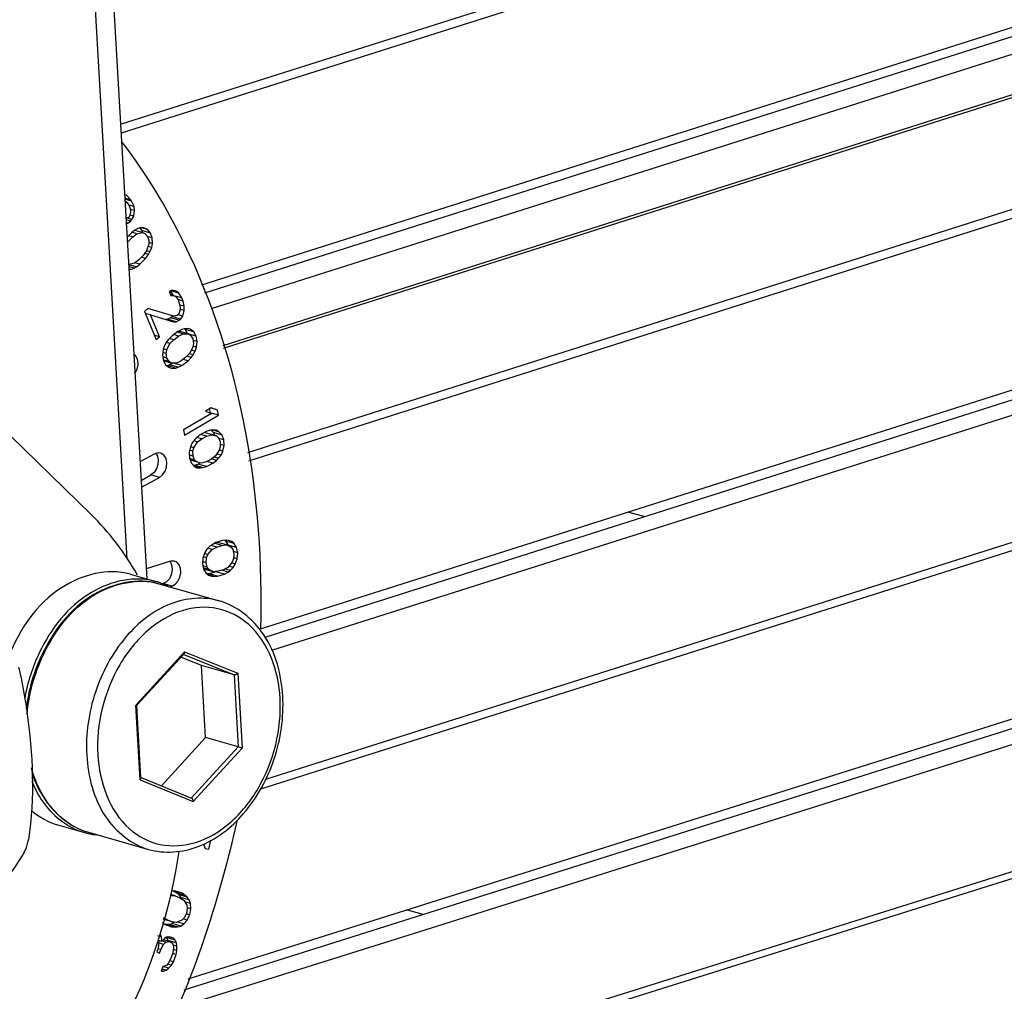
# Paper-space layout 'Sheet' of a CAD drawing. Header units: inches. Extents: x 0.2 to 10.8, y 0.2 to 8.3.
# Tile 323 of 545: x 5.811 to 5.962, y 6.671 to 6.819. Entities that reach past the tile are written whole.
import ezdxf

# ---------------------------------------------------------------- set-up
doc = ezdxf.new("R2010")
doc.units = ezdxf.units.IN
doc.header["$MEASUREMENT"] = 0
doc.layers.get('0').update_dxf_attribs({"lineweight": 5})
doc.layers.add('02___PRT_ALL_AXES', color=7, linetype='Continuous')

psp = doc.layouts.new('Sheet')

# ---------------------------------------------------------------- linework, layer by layer
at = {"color": 0, "linetype": 'ByBlock', "lineweight": -3}
for p, q in [((5.826779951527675, 6.803471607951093), (6.358581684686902, 6.971881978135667)), ((6.357855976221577, 6.97030927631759), (5.826858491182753, 6.802106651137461)), ((5.839707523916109, 6.777605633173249), (6.359352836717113, 6.942773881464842)), ((5.84071792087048, 6.775243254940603), (6.360808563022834, 6.940497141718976)), ((6.361156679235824, 6.934418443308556), (5.842434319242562, 6.769492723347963)), ((5.842541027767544, 6.76913521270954), (6.360879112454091, 6.933941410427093)), ((5.819913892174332, 6.922798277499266), (5.830788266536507, 6.733810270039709)), ((6.36185722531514, 6.917108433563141), (5.84625273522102, 6.753126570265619)), ((5.846464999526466, 6.751887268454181), (6.361127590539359, 6.915571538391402)), ((5.827780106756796, 6.736838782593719), (5.818132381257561, 6.904508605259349)), ((5.8489342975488, 6.724848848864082), (6.36231921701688, 6.88801429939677)), ((5.849976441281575, 6.722882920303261), (6.363607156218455, 6.885966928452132)), ((6.166326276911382, 6.882780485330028), (5.839167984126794, 6.778812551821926)), ((6.364693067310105, 6.866669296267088), (5.849010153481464, 6.703080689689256)), ((5.848256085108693, 6.701637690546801), (6.363963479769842, 6.865160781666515)), ((5.836511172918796, 6.67083126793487), (6.365036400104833, 6.837608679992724)), ((5.871689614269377, 6.679480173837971), (6.366300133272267, 6.835562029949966)), ((6.169436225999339, 6.828167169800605), (5.848038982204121, 6.726050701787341)), ((6.367387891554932, 6.81577275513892), (5.82320282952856, 6.644948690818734)), ((5.822405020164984, 6.643664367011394), (6.366733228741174, 6.814458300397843)), ((5.827786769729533, 6.792500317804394), (5.827401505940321, 6.792669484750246)), ((5.828343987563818, 6.791884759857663), (5.827786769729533, 6.792500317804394)), ((5.828476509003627, 6.791678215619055), (5.82744162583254, 6.791972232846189)), ((5.827451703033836, 6.791797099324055), (5.827810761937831, 6.7914512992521)), ((5.828343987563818, 6.791884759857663), (5.827464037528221, 6.792134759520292)), ((5.827810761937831, 6.7914512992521), (5.828075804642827, 6.791038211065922)), ((5.828075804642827, 6.791038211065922), (5.828313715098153, 6.79041450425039)), ((5.828846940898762, 6.790847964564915), (5.828083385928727, 6.791064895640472)), ((5.828476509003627, 6.791678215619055), (5.828343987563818, 6.791884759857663)), ((5.828846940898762, 6.790847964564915), (5.828476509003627, 6.791678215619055)), ((5.8289251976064, 6.790220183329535), (5.828846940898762, 6.790847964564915)), ((5.828178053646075, 6.78936141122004), (5.827991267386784, 6.7891467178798)), ((5.828325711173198, 6.789889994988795), (5.828178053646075, 6.78936141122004)), ((5.828816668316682, 6.789377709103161), (5.828227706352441, 6.789545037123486)), ((5.8289251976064, 6.790220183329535), (5.828308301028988, 6.790395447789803)), ((5.828313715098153, 6.79041450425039), (5.828325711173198, 6.789889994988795)), ((5.828509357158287, 6.788845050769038), (5.828816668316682, 6.789377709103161)), ((5.828816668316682, 6.789377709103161), (5.8289251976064, 6.790220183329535)), ((5.827991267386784, 6.7891467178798), (5.827613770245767, 6.788980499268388)), ((5.828322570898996, 6.788630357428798), (5.827622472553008, 6.788829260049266)), ((5.827882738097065, 6.788304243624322), (5.827648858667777, 6.788370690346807)), ((5.827656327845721, 6.788240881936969), (5.827882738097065, 6.788304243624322)), ((5.828509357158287, 6.788845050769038), (5.827778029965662, 6.789052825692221)), ((5.827882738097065, 6.788304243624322), (5.828322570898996, 6.788630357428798)), ((5.828322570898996, 6.788630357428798), (5.828509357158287, 6.788845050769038)), ((5.828447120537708, 6.786845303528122), (5.827776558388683, 6.786151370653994)), ((5.827971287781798, 6.785492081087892), (5.828652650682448, 6.786197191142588)), ((5.828652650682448, 6.786197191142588), (5.828000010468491, 6.78638261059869)), ((5.828994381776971, 6.787239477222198), (5.828447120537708, 6.786845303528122)), ((5.829297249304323, 6.786692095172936), (5.828535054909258, 6.786908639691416)), ((5.828652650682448, 6.786197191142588), (5.829297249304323, 6.786692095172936)), ((5.83012356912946, 6.786858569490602), (5.828978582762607, 6.787183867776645)), ((5.8293469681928, 6.787432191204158), (5.828994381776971, 6.787239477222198)), ((5.829297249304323, 6.786692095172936), (5.83012356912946, 6.786858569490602)), ((5.829857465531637, 6.787616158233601), (5.8293469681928, 6.787432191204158)), ((5.829760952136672, 6.787536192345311), (5.830070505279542, 6.787162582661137)), ((5.830331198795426, 6.78758991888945), (5.829857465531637, 6.787616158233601)), ((5.830926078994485, 6.78734472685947), (5.829998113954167, 6.787608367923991)), ((5.83138685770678, 6.786788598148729), (5.830070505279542, 6.787162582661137)), ((5.830070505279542, 6.787162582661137), (5.830171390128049, 6.786875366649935)), ((5.83012356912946, 6.786858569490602), (5.830499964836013, 6.786731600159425)), ((5.830926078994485, 6.78734472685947), (5.830331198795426, 6.78758991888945)), ((5.830499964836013, 6.786731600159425), (5.830900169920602, 6.786284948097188)), ((5.831652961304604, 6.78603100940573), (5.830889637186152, 6.786247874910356)), ((5.830900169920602, 6.786284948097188), (5.831105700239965, 6.785636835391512)), ((5.83138685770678, 6.786788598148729), (5.830926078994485, 6.78734472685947)), ((5.831652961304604, 6.78603100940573), (5.83138685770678, 6.786788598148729)), ((5.827971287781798, 6.785492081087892), (5.827811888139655, 6.785537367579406)), ((5.827825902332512, 6.785293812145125), (5.827971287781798, 6.785492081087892)), ((5.831092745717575, 6.785106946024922), (5.830751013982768, 6.784064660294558)), ((5.83155352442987, 6.784550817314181), (5.830980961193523, 6.784713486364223)), ((5.831105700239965, 6.785636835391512), (5.831092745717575, 6.785106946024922)), ((5.831663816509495, 6.7851814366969), (5.831098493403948, 6.785342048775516)), ((5.83155352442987, 6.784550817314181), (5.831663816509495, 6.7851814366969)), ((5.831663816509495, 6.7851814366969), (5.831652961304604, 6.78603100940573)), ((5.830227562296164, 6.783350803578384), (5.829546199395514, 6.782645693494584)), ((5.830751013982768, 6.784064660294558), (5.830227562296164, 6.783350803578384)), ((5.831053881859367, 6.783517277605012), (5.830471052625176, 6.783682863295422)), ((5.830627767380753, 6.782904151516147), (5.831053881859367, 6.783517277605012)), ((5.831285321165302, 6.783928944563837), (5.830755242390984, 6.784079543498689)), ((5.831053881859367, 6.783517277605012), (5.831285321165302, 6.783928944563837)), ((5.831285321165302, 6.783928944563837), (5.83155352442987, 6.784550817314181)), ((5.829204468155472, 6.781603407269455), (5.828059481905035, 6.781928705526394)), ((5.828901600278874, 6.782150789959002), (5.828075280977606, 6.781984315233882)), ((5.829546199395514, 6.782645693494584), (5.828901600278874, 6.782150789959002)), ((5.829751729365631, 6.781997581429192), (5.828985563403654, 6.782215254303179)), ((5.829204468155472, 6.781603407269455), (5.829751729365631, 6.781997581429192)), ((5.829751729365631, 6.781997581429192), (5.830627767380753, 6.782904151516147)), ((5.830627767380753, 6.782904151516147), (5.829975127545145, 6.783089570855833)), ((5.828851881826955, 6.781410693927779), (5.828035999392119, 6.781642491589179)), ((5.828341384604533, 6.781226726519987), (5.828055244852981, 6.781308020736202)), ((5.828059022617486, 6.781242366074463), (5.828341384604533, 6.781226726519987)), ((5.828341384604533, 6.781226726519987), (5.828851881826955, 6.781410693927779)), ((5.828851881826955, 6.781410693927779), (5.829204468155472, 6.781603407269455)), ((5.834690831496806, 6.778037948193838), (5.834226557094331, 6.777808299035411)), ((5.834226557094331, 6.777808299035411), (5.834473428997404, 6.777208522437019)), ((5.834883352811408, 6.777230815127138), (5.834408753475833, 6.777365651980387)), ((5.834443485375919, 6.777890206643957), (5.834841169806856, 6.777224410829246)), ((5.834473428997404, 6.777208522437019), (5.834883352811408, 6.777230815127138)), ((5.835708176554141, 6.777602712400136), (5.834503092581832, 6.777945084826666)), ((5.835303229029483, 6.777907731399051), (5.834690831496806, 6.778037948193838)), ((5.834883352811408, 6.777230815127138), (5.83523892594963, 6.777045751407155)), ((5.836157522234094, 6.776850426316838), (5.834961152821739, 6.777190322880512)), ((5.835708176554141, 6.777602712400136), (5.835303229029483, 6.777907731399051)), ((5.836157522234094, 6.776850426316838), (5.835708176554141, 6.777602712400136)), ((6.17154721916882, 6.777983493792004), (5.837105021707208, 6.672452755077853)), ((5.83523892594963, 6.777045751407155), (5.835589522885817, 6.776533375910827)), ((5.835589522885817, 6.776533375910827), (5.835787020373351, 6.776053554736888)), ((5.83635501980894, 6.776370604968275), (5.835603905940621, 6.77658400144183)), ((5.835787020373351, 6.776053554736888), (5.835930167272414, 6.775366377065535)), ((5.836547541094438, 6.775563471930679), (5.835847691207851, 6.775762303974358)), ((5.83635501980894, 6.776370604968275), (5.836157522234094, 6.776850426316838)), ((5.836547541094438, 6.775563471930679), (5.83635501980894, 6.776370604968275)), ((5.830961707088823, 6.775218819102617), (5.830443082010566, 6.774781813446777)), ((5.830443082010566, 6.774781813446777), (5.832220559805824, 6.770463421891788)), ((5.831356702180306, 6.774259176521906), (5.830565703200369, 6.774483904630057)), ((5.834937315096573, 6.774045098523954), (5.830961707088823, 6.775218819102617)), ((5.831356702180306, 6.774259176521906), (5.834873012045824, 6.773183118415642)), ((5.832739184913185, 6.770900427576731), (5.831356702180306, 6.774259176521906)), ((5.834731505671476, 6.774103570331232), (5.834638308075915, 6.773983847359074)), ((5.835450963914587, 6.774154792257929), (5.834937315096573, 6.774045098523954)), ((5.835658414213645, 6.774329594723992), (5.835450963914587, 6.774154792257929)), ((5.836320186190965, 6.774079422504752), (5.835642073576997, 6.774272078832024)), ((5.835870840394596, 6.774831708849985), (5.835658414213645, 6.774329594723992)), ((5.835930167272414, 6.775366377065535), (5.835870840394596, 6.774831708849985)), ((5.836537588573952, 6.774908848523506), (5.835940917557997, 6.775078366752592)), ((5.836320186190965, 6.774079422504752), (5.836537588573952, 6.774908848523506)), ((5.836537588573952, 6.774908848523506), (5.836547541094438, 6.775563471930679)), ((5.83396658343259, 6.773579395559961), (5.833636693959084, 6.773561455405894)), ((5.834430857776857, 6.773809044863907), (5.83396658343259, 6.773579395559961)), ((5.835282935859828, 6.773205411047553), (5.83396658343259, 6.773579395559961)), ((5.834638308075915, 6.773983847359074), (5.834430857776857, 6.773809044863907)), ((5.835747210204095, 6.773435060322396), (5.834430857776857, 6.773809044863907)), ((5.835954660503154, 6.773609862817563), (5.834638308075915, 6.773983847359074)), ((5.834873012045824, 6.773183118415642), (5.835282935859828, 6.773205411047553)), ((5.835282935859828, 6.773205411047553), (5.835747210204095, 6.773435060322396)), ((5.835747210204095, 6.773435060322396), (5.835954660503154, 6.773609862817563)), ((5.835954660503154, 6.773609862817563), (5.836320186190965, 6.774079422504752)), ((5.832739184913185, 6.770900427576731), (5.831948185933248, 6.771125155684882)), ((5.835575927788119, 6.771716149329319), (5.834616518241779, 6.770998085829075)), ((5.835684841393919, 6.771011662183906), (5.834923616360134, 6.771227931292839)), ((5.836367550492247, 6.771365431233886), (5.835454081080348, 6.771624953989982)), ((5.836152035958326, 6.771990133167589), (5.835575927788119, 6.771716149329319)), ((5.835863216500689, 6.771718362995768), (5.835576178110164, 6.771725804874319)), ((5.835684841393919, 6.771011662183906), (5.836367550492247, 6.771365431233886)), ((5.837179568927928, 6.771344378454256), (5.835863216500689, 6.771718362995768)), ((5.836514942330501, 6.772104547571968), (5.836152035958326, 6.771990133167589)), ((5.836367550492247, 6.771365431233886), (5.837179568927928, 6.771344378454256)), ((5.837027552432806, 6.772173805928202), (5.836514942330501, 6.772104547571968)), ((5.83657634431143, 6.772112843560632), (5.836695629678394, 6.772026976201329)), ((5.838011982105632, 6.771652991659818), (5.836695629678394, 6.772026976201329)), ((5.836695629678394, 6.772026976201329), (5.83706084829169, 6.771357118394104)), ((5.837476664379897, 6.772038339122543), (5.837027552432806, 6.772173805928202)), ((5.837179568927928, 6.771344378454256), (5.837522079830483, 6.771129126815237)), ((5.838377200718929, 6.770983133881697), (5.83724052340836, 6.771306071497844)), ((5.838011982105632, 6.771652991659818), (5.837476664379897, 6.772038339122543)), ((5.837522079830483, 6.771129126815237), (5.837844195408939, 6.770584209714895)), ((5.838377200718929, 6.770983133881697), (5.838011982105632, 6.771652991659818)), ((5.832220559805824, 6.770463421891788), (5.832739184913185, 6.770900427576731)), ((5.833849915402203, 6.77010992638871), (5.8335097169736, 6.769540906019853)), ((5.834342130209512, 6.769849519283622), (5.83381822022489, 6.769998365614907)), ((5.834126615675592, 6.770474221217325), (5.833849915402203, 6.77010992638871)), ((5.833874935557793, 6.768871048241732), (5.834342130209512, 6.769849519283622)), ((5.834616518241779, 6.770998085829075), (5.834126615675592, 6.770474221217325)), ((5.834938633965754, 6.770453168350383), (5.834281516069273, 6.770639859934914)), ((5.834342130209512, 6.769849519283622), (5.834938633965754, 6.770453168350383)), ((5.834938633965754, 6.770453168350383), (5.835684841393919, 6.771011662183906)), ((5.837844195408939, 6.770584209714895), (5.837953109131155, 6.769879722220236)), ((5.837953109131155, 6.769879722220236), (5.83786921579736, 6.769345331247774)), ((5.838529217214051, 6.770153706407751), (5.837882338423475, 6.770337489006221)), ((5.838529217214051, 6.770153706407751), (5.838377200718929, 6.770983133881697)), ((5.838424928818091, 6.769289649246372), (5.838529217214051, 6.770153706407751)), ((5.833319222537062, 6.768926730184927), (5.833214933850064, 6.76806267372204)), ((5.833791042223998, 6.768336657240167), (5.833266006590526, 6.768485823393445)), ((5.8335097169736, 6.769540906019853), (5.833319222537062, 6.768926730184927)), ((5.833874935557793, 6.768871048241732), (5.833360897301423, 6.769017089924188)), ((5.833791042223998, 6.768336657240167), (5.833874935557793, 6.768871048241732)), ((5.833899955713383, 6.767632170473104), (5.833791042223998, 6.768336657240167)), ((5.837402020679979, 6.768366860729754), (5.836805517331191, 6.767763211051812)), ((5.837894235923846, 6.768106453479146), (5.837308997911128, 6.768272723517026)), ((5.83786921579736, 6.769345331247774), (5.837402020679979, 6.768366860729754)), ((5.83761753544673, 6.767742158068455), (5.837894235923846, 6.768106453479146)), ((5.838234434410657, 6.76867547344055), (5.83763120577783, 6.768846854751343)), ((5.837894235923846, 6.768106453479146), (5.838234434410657, 6.76867547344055)), ((5.838424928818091, 6.769289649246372), (5.837896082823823, 6.769439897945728)), ((5.838234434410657, 6.76867547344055), (5.838424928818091, 6.769289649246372)), ((5.833214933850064, 6.76806267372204), (5.833366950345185, 6.767233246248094)), ((5.833899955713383, 6.767632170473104), (5.833260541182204, 6.767813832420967)), ((5.834564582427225, 6.766872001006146), (5.833361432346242, 6.767213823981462)), ((5.833366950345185, 6.767233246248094), (5.833732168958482, 6.766563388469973)), ((5.834222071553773, 6.767087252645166), (5.833392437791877, 6.767322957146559)), ((5.833732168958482, 6.766563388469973), (5.834267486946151, 6.76617804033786)), ((5.834222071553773, 6.767087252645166), (5.833899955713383, 6.767632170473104)), ((5.833912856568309, 6.7664858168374), (5.834275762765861, 6.766600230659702)), ((5.834564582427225, 6.766872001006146), (5.834222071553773, 6.767087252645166)), ((5.834851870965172, 6.766874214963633), (5.834275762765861, 6.766600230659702)), ((5.8355921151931, 6.766226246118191), (5.834275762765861, 6.766600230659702)), ((5.835376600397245, 6.766850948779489), (5.834564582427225, 6.766872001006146)), ((5.836168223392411, 6.766500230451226), (5.834889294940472, 6.766863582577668)), ((5.836059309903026, 6.767204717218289), (5.835376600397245, 6.766850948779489)), ((5.836805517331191, 6.767763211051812), (5.836059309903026, 6.767204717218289)), ((5.836168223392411, 6.766500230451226), (5.837127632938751, 6.76721829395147)), ((5.837127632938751, 6.76721829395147), (5.836366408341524, 6.767434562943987)), ((5.83761753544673, 6.767742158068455), (5.836967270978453, 6.767926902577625)), ((5.837127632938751, 6.76721829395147), (5.83761753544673, 6.767742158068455)), ((5.835229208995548, 6.766111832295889), (5.833912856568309, 6.7664858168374)), ((5.834267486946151, 6.76617804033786), (5.834716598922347, 6.766042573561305)), ((5.834716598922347, 6.766042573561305), (5.835229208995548, 6.766111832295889)), ((5.835229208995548, 6.766111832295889), (5.8355921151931, 6.766226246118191)), ((5.8355921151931, 6.766226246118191), (5.836168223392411, 6.766500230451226)), ((5.840738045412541, 6.759157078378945), (5.836412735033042, 6.756629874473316)), ((5.840663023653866, 6.760019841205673), (5.839775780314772, 6.759501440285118)), ((5.839775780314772, 6.759501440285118), (5.840738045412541, 6.759157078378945)), ((5.840357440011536, 6.759841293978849), (5.840494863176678, 6.759251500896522)), ((5.841625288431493, 6.759675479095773), (5.840644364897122, 6.759954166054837)), ((5.841625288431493, 6.759675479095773), (5.840663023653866, 6.760019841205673)), ((5.841811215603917, 6.758877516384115), (5.840744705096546, 6.759180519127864)), ((5.841811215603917, 6.758877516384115), (5.841625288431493, 6.759675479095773)), ((5.836598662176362, 6.755831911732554), (5.841811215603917, 6.758877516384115)), ((5.836412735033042, 6.756629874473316), (5.836598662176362, 6.755831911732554)), ((5.839997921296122, 6.756416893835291), (5.83898814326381, 6.755888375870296)), ((5.841493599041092, 6.755706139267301), (5.839606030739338, 6.756211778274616)), ((5.840177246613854, 6.756080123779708), (5.839616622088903, 6.756217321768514)), ((5.840585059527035, 6.756574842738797), (5.839997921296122, 6.756416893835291)), ((5.840947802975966, 6.75661534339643), (5.840585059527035, 6.756574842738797)), ((5.840675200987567, 6.756584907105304), (5.841014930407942, 6.756219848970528)), ((5.841863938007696, 6.756348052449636), (5.840945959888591, 6.756608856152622)), ((5.841448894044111, 6.756578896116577), (5.840947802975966, 6.75661534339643)), ((5.842331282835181, 6.755845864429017), (5.841014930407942, 6.756219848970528)), ((5.841014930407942, 6.756219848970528), (5.841164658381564, 6.755799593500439)), ((5.841863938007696, 6.756348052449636), (5.841448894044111, 6.756578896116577)), ((5.842331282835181, 6.755845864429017), (5.841863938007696, 6.756348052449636)), ((5.837746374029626, 6.754640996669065), (5.837488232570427, 6.754057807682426)), ((5.838142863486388, 6.755147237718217), (5.837746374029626, 6.754640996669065)), ((5.838584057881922, 6.754780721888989), (5.837988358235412, 6.754949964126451)), ((5.83801547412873, 6.753885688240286), (5.838584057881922, 6.754780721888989)), ((5.838453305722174, 6.755459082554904), (5.838142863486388, 6.755147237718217)), ((5.83898814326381, 6.755888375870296), (5.838453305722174, 6.755459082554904)), ((5.839231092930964, 6.755268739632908), (5.838461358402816, 6.755487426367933)), ((5.838584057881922, 6.754780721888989), (5.839231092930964, 6.755268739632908)), ((5.840016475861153, 6.755679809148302), (5.839091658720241, 6.755942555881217)), ((5.839231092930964, 6.755268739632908), (5.840016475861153, 6.755679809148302)), ((5.840016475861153, 6.755679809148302), (5.840715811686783, 6.755896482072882)), ((5.840715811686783, 6.755896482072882), (5.841493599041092, 6.755706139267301)), ((5.841493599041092, 6.755706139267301), (5.841796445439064, 6.75541657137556)), ((5.841796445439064, 6.75541657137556), (5.842039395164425, 6.754796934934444)), ((5.842600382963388, 6.755090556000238), (5.8418395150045, 6.755306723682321)), ((5.842039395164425, 6.754796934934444), (5.842057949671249, 6.754059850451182)), ((5.842600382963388, 6.755090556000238), (5.842331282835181, 6.755845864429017)), ((5.842645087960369, 6.754217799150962), (5.842600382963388, 6.755090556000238)), ((5.832209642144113, 6.753007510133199), (5.832441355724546, 6.752622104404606)), ((5.837488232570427, 6.754057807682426), (5.837282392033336, 6.75320327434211)), ((5.837282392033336, 6.75320327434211), (5.837327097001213, 6.752330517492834)), ((5.837869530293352, 6.753361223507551), (5.837367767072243, 6.753503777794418)), ((5.83801547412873, 6.753885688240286), (5.837482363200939, 6.754037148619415)), ((5.837869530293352, 6.753361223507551), (5.83801547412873, 6.753885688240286)), ((5.837888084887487, 6.752624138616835), (5.837869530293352, 6.753361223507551)), ((5.841912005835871, 6.753535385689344), (5.841343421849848, 6.752640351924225)), ((5.842439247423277, 6.75336326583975), (5.841903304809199, 6.753515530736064)), ((5.842057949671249, 6.754059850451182), (5.841912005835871, 6.753535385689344)), ((5.842645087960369, 6.754217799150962), (5.842049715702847, 6.754386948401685)), ((5.842181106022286, 6.752780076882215), (5.842439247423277, 6.75336326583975)), ((5.842439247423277, 6.75336326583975), (5.842645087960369, 6.754217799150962)), ((5.832017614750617, 6.752948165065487), (5.829757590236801, 6.751722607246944)), ((5.837888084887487, 6.752624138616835), (5.837303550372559, 6.752790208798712)), ((5.837327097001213, 6.752330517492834), (5.83759619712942, 6.751575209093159)), ((5.838131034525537, 6.75200450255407), (5.837365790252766, 6.752221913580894)), ((5.838433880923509, 6.751714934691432), (5.837446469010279, 6.75199546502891)), ((5.83759619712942, 6.751575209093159), (5.838063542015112, 6.751073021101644)), ((5.838131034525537, 6.75200450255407), (5.837888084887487, 6.752624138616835)), ((5.838433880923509, 6.751714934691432), (5.838131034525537, 6.75200450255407)), ((5.839211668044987, 6.751524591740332), (5.838433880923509, 6.751714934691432)), ((5.838994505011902, 6.751577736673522), (5.838613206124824, 6.751378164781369)), ((5.83991100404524, 6.751741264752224), (5.839211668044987, 6.751524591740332)), ((5.840696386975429, 6.752152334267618), (5.83991100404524, 6.751741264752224)), ((5.839929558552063, 6.751004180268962), (5.840939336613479, 6.751532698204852)), ((5.840939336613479, 6.751532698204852), (5.840014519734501, 6.751795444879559)), ((5.841343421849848, 6.752640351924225), (5.840696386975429, 6.752152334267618)), ((5.841474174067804, 6.75196199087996), (5.840704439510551, 6.752180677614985)), ((5.840939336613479, 6.751532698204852), (5.841474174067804, 6.75196199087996)), ((5.841784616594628, 6.752273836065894), (5.841111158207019, 6.752465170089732)), ((5.841474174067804, 6.75196199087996), (5.841784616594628, 6.752273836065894)), ((5.842181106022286, 6.752780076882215), (5.841546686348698, 6.752960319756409)), ((5.841784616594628, 6.752273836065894), (5.842181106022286, 6.752780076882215)), ((5.838026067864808, 6.751220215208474), (5.837935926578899, 6.751210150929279)), ((5.838026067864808, 6.751220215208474), (5.838613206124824, 6.751378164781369)), ((5.839342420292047, 6.750846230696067), (5.838026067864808, 6.751220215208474)), ((5.838063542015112, 6.751073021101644), (5.838478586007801, 6.750842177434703)), ((5.838979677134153, 6.75080573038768), (5.838089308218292, 6.7510586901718)), ((5.838478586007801, 6.750842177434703), (5.838979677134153, 6.75080573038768)), ((5.839929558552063, 6.751004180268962), (5.838613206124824, 6.751378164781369)), ((5.838979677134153, 6.75080573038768), (5.839342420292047, 6.750846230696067)), ((5.839342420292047, 6.750846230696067), (5.839929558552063, 6.751004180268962)), ((5.829919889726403, 6.748901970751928), (5.831439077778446, 6.749725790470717)), ((5.829980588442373, 6.747847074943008), (5.832755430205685, 6.749351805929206)), ((5.832755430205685, 6.749351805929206), (5.831439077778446, 6.749725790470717)), ((5.904672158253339, 6.74404953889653), (5.907095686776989, 6.743356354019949)), ((5.842400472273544, 6.739685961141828), (5.841365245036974, 6.739363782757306)), ((5.842983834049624, 6.73972182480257), (5.842400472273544, 6.739685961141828)), ((5.842738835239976, 6.739706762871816), (5.842867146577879, 6.739595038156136)), ((5.844183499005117, 6.739221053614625), (5.842867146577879, 6.739595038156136)), ((5.842867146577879, 6.739595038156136), (5.84325339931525, 6.738986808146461)), ((5.843337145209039, 6.739686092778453), (5.842983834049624, 6.73972182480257)), ((5.843813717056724, 6.739543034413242), (5.843335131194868, 6.739679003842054)), ((5.843813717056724, 6.739543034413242), (5.843337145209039, 6.739686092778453)), ((5.844183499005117, 6.739221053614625), (5.843813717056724, 6.739543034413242)), ((5.840017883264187, 6.738361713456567), (5.839697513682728, 6.737824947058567)), ((5.840461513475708, 6.738791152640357), (5.840017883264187, 6.738361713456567)), ((5.840839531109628, 6.738326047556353), (5.84017583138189, 6.738514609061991)), ((5.84018232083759, 6.737538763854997), (5.840839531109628, 6.738326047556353)), ((5.840798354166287, 6.739041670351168), (5.840461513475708, 6.738791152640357)), ((5.841521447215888, 6.738683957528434), (5.840650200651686, 6.738931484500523)), ((5.841365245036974, 6.739363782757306), (5.840798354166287, 6.739041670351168)), ((5.840839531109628, 6.738326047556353), (5.841521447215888, 6.738683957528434)), ((5.842326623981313, 6.738934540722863), (5.841182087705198, 6.739259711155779)), ((5.841708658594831, 6.739380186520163), (5.841367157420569, 6.739345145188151)), ((5.841521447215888, 6.738683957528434), (5.842326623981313, 6.738934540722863)), ((5.843025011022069, 6.739006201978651), (5.841708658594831, 6.739380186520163)), ((5.842326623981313, 6.738934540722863), (5.843025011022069, 6.739006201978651)), ((5.843025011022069, 6.739006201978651), (5.843748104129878, 6.738648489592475)), ((5.844569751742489, 6.73861282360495), (5.84325339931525, 6.738986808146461)), ((5.84325339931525, 6.738986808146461), (5.843274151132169, 6.738882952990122)), ((5.843748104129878, 6.738648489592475), (5.844002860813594, 6.738290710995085)), ((5.844002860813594, 6.738290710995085), (5.844159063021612, 6.73761088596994)), ((5.844734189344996, 6.73778987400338), (5.844074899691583, 6.737977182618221)), ((5.844569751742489, 6.73861282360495), (5.844183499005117, 6.739221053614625)), ((5.844734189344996, 6.73778987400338), (5.844569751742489, 6.73861282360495)), ((5.834412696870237, 6.736520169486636), (5.830698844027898, 6.735364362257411)), ((5.834320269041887, 6.736491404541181), (5.834449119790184, 6.736349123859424)), ((5.835068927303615, 6.736535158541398), (5.834412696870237, 6.736520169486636)), ((5.839393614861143, 6.73700193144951), (5.8393280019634, 6.736107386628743)), ((5.839903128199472, 6.736286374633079), (5.839352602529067, 6.736442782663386)), ((5.839697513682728, 6.737824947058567), (5.839393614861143, 6.73700193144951)), ((5.839976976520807, 6.737037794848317), (5.83944661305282, 6.737188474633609)), ((5.84018232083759, 6.737538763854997), (5.839658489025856, 6.737687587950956)), ((5.839903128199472, 6.736286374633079), (5.839976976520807, 6.737037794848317)), ((5.839976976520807, 6.737037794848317), (5.84018232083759, 6.737538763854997)), ((5.844085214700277, 6.736859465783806), (5.843879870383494, 6.736358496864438)), ((5.844159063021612, 6.73761088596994), (5.844085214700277, 6.736859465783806)), ((5.844668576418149, 6.736895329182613), (5.844138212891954, 6.737046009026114)), ((5.844364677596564, 6.736072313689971), (5.844668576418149, 6.736895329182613)), ((5.844668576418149, 6.736895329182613), (5.844734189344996, 6.73778987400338)), ((5.834449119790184, 6.736349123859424), (5.834664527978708, 6.73578438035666)), ((5.8393280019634, 6.736107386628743), (5.839492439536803, 6.735284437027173)), ((5.84005933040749, 6.735606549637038), (5.839390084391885, 6.735796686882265)), ((5.840314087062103, 6.735248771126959), (5.839450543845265, 6.735494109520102)), ((5.839471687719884, 6.735388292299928), (5.839720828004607, 6.735265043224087)), ((5.839492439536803, 6.735284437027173), (5.839878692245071, 6.734676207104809)), ((5.841037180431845, 6.734891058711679), (5.839720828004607, 6.735265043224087)), ((5.84005933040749, 6.735606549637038), (5.839903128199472, 6.736286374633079)), ((5.840314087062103, 6.735248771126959), (5.84005933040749, 6.735606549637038)), ((5.841037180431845, 6.734891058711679), (5.840314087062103, 6.735248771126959)), ((5.841380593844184, 6.734907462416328), (5.840345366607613, 6.734585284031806)), ((5.841735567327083, 6.734962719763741), (5.841037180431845, 6.734891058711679)), ((5.842696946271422, 6.734533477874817), (5.841380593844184, 6.734907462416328)), ((5.842540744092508, 6.73521330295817), (5.841735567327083, 6.734962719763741)), ((5.843263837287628, 6.734855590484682), (5.842284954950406, 6.735133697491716)), ((5.843222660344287, 6.735571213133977), (5.842540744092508, 6.73521330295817)), ((5.843600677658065, 6.735106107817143), (5.842780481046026, 6.735339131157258)), ((5.843879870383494, 6.736358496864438), (5.843222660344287, 6.735571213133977)), ((5.843263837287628, 6.734855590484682), (5.843600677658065, 6.735106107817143)), ((5.844044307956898, 6.735535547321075), (5.843356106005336, 6.735731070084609)), ((5.843600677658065, 6.735106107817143), (5.844044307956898, 6.735535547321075)), ((5.844364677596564, 6.736072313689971), (5.843779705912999, 6.736238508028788)), ((5.844044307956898, 6.735535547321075), (5.844364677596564, 6.736072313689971)), ((5.839878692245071, 6.734676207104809), (5.84024847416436, 6.7343542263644)), ((5.840345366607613, 6.734585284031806), (5.84000700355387, 6.734564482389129)), ((5.84024847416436, 6.7343542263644), (5.840725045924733, 6.734211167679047)), ((5.841078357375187, 6.73417543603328), (5.840263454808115, 6.734406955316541)), ((5.841661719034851, 6.734211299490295), (5.840345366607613, 6.734585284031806)), ((5.840725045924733, 6.734211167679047), (5.841078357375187, 6.73417543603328)), ((5.841078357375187, 6.73417543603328), (5.841661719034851, 6.734211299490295)), ((5.841661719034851, 6.734211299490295), (5.842696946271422, 6.734533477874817)), ((5.842696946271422, 6.734533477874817), (5.843263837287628, 6.734855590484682)), ((5.833181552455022, 6.733035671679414), (5.833315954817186, 6.733077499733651)), ((5.834632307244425, 6.732703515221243), (5.833315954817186, 6.733077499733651)), ((5.834307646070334, 6.732602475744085), (5.834632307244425, 6.732703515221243)), ((5.829157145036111, 6.714511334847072), (5.836605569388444, 6.72263715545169)), ((5.829301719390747, 6.714439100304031), (5.836493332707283, 6.722284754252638)), ((5.839191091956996, 6.720520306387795), (5.836044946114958, 6.721795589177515)), ((5.836485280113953, 6.722223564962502), (5.844193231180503, 6.719099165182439)), ((5.836605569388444, 6.72263715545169), (5.836523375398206, 6.722317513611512)), ((5.836605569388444, 6.72263715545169), (5.844744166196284, 6.719338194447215)), ((5.844193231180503, 6.719099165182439), (5.839191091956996, 6.720520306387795)), ((5.839825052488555, 6.709502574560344), (5.839191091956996, 6.720520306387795)), ((5.844193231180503, 6.719099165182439), (5.844827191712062, 6.708081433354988)), ((5.844744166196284, 6.719338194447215), (5.845403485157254, 6.707879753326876)), ((5.829126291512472, 6.71447767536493), (5.829272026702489, 6.714407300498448)), ((5.829785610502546, 6.70301923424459), (5.829126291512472, 6.71447767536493)), ((5.829907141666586, 6.70336966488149), (5.829275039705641, 6.714355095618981)), ((5.833039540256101, 6.702099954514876), (5.839825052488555, 6.709502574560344)), ((5.844827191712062, 6.708081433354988), (5.839825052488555, 6.709502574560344)), ((5.844827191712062, 6.708081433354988), (5.837641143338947, 6.700241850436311)), ((5.845403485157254, 6.707879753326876), (5.837924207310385, 6.699720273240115)), ((5.845403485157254, 6.707879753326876), (5.844827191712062, 6.708081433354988)), ((5.829785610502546, 6.70301923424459), (5.829912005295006, 6.703285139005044)), ((5.82994074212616, 6.703356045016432), (5.837655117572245, 6.700229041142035)), ((5.829785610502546, 6.70301923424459), (5.837924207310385, 6.699720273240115)), ((5.839488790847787, 6.693143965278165), (5.83974623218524, 6.692482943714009)), ((5.840296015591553, 6.692378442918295), (5.840617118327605, 6.69375354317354)), ((5.83974623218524, 6.692482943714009), (5.840296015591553, 6.692378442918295)), ((5.835151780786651, 6.685225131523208), (5.834416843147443, 6.68543393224)), ((5.834473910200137, 6.685308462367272), (5.835151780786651, 6.685225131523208)), ((5.834704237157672, 6.686021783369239), (5.834526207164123, 6.686007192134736)), ((5.835276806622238, 6.685976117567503), (5.834704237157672, 6.686021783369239)), ((5.834908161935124, 6.686011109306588), (5.835388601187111, 6.685680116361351)), ((5.836224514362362, 6.685637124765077), (5.834935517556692, 6.686003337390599)), ((5.835151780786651, 6.685225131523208), (5.835888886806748, 6.684961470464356)), ((5.836224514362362, 6.685637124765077), (5.835276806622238, 6.685976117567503)), ((5.836704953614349, 6.685306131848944), (5.835388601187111, 6.685680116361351)), ((5.835388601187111, 6.685680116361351), (5.835658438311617, 6.685424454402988)), ((5.836974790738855, 6.685050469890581), (5.835658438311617, 6.685424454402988)), ((5.835658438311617, 6.685424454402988), (5.835964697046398, 6.685018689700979)), ((5.836704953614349, 6.685306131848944), (5.836224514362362, 6.685637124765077)), ((5.836974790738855, 6.685050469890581), (5.836704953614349, 6.685306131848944)), ((5.835888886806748, 6.684961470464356), (5.836474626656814, 6.684592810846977)), ((5.837303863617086, 6.684614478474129), (5.835987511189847, 6.68498846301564)), ((5.835987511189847, 6.68498846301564), (5.836024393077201, 6.684876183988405)), ((5.836474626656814, 6.684592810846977), (5.83692217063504, 6.683796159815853)), ((5.837481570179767, 6.684073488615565), (5.836630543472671, 6.684315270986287)), ((5.83692217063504, 6.683796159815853), (5.836994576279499, 6.683292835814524)), ((5.837303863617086, 6.684614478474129), (5.836974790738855, 6.685050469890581)), ((5.837481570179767, 6.684073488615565), (5.837303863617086, 6.684614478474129)), ((5.837567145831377, 6.683247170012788), (5.837481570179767, 6.684073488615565)), ((5.836869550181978, 6.682541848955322), (5.836533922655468, 6.6818661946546)), ((5.837396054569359, 6.682353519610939), (5.836859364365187, 6.682505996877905)), ((5.836994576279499, 6.683292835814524), (5.836869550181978, 6.682541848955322)), ((5.837014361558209, 6.68153520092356), (5.837374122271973, 6.682306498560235)), ((5.837567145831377, 6.683247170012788), (5.837025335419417, 6.683401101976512)), ((5.837396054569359, 6.682353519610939), (5.837567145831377, 6.683247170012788)), ((5.873154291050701, 6.682390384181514), (5.870746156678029, 6.6830672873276)), ((5.833138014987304, 6.681171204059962), (5.833618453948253, 6.680840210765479)), ((5.834691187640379, 6.681252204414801), (5.833327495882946, 6.681693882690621)), ((5.833954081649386, 6.681515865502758), (5.833368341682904, 6.681884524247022)), ((5.833618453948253, 6.680840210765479), (5.834566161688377, 6.680501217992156)), ((5.833822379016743, 6.680829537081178), (5.833618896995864, 6.680845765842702)), ((5.834184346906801, 6.68085920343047), (5.833822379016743, 6.680829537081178)), ((5.835138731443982, 6.680455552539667), (5.833822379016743, 6.680829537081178)), ((5.834691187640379, 6.681252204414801), (5.833954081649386, 6.681515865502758)), ((5.834184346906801, 6.68085920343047), (5.834697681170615, 6.680993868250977)), ((5.835500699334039, 6.680485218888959), (5.834184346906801, 6.68085920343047)), ((5.835369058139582, 6.681168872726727), (5.834691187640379, 6.681252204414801)), ((5.835013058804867, 6.681212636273), (5.834697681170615, 6.680993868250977)), ((5.836014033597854, 6.680619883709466), (5.834697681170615, 6.680993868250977)), ((5.836185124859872, 6.681513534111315), (5.835369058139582, 6.681168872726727)), ((5.836468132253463, 6.680934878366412), (5.835479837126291, 6.681215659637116)), ((5.835500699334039, 6.680485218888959), (5.836014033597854, 6.680619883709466)), ((5.836014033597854, 6.680619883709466), (5.836468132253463, 6.680934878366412)), ((5.836533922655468, 6.6818661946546), (5.836185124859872, 6.681513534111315)), ((5.837014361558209, 6.68153520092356), (5.836383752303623, 6.681714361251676)), ((5.836468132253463, 6.680934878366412), (5.837014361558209, 6.68153520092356)), ((5.833013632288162, 6.678945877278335), (5.832496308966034, 6.67909285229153)), ((5.833059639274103, 6.678932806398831), (5.832857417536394, 6.679352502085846)), ((5.834566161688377, 6.680501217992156), (5.835138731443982, 6.680455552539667)), ((5.835138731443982, 6.680455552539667), (5.835500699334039, 6.680485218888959)), ((5.835522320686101, 6.668131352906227), (5.871662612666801, 6.679487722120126)), ((5.832643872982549, 6.678138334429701), (5.832534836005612, 6.677204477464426)), ((5.832543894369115, 6.678511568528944), (5.832643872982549, 6.678138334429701)), ((5.833157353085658, 6.67823279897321), (5.832574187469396, 6.678398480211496)), ((5.833359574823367, 6.677813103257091), (5.832611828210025, 6.678025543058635)), ((5.832943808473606, 6.677018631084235), (5.833359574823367, 6.677813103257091)), ((5.833157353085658, 6.67823279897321), (5.833059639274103, 6.678932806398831)), ((5.833623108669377, 6.678840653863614), (5.833157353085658, 6.67823279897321)), ((5.833720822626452, 6.678140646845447), (5.833175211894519, 6.678295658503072)), ((5.83423430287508, 6.678235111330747), (5.833351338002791, 6.67848596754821)), ((5.833359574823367, 6.677813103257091), (5.833720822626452, 6.678140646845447)), ((5.83403434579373, 6.678981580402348), (5.833623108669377, 6.678840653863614)), ((5.833720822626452, 6.678140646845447), (5.83423430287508, 6.678235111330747)), ((5.833793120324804, 6.678898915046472), (5.833842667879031, 6.678844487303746)), ((5.83515902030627, 6.678470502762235), (5.833842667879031, 6.678844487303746)), ((5.833842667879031, 6.678844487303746), (5.834044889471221, 6.678424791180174)), ((5.834495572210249, 6.678935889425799), (5.83403434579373, 6.678981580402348)), ((5.835361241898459, 6.678050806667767), (5.834044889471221, 6.678424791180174)), ((5.834057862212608, 6.678285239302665), (5.834044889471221, 6.678424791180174)), ((5.834904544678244, 6.678750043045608), (5.834119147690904, 6.678973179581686)), ((5.83423430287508, 6.678235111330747), (5.834643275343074, 6.678049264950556)), ((5.834904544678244, 6.678750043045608), (5.834495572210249, 6.678935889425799)), ((5.834643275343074, 6.678049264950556), (5.834795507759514, 6.677816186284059)), ((5.834795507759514, 6.677816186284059), (5.834895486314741, 6.677442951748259)), ((5.835408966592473, 6.677537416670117), (5.834825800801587, 6.677703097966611)), ((5.83515902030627, 6.678470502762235), (5.834904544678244, 6.678750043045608)), ((5.835361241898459, 6.678050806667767), (5.83515902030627, 6.678470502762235)), ((5.835408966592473, 6.677537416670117), (5.835361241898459, 6.678050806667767)), ((5.832534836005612, 6.677204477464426), (5.832325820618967, 6.676643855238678)), ((5.832325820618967, 6.676643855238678), (5.832734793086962, 6.676458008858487)), ((5.832943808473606, 6.677018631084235), (5.832516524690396, 6.677140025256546)), ((5.832734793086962, 6.676458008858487), (5.832943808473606, 6.677018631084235)), ((5.834734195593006, 6.676368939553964), (5.834420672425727, 6.675528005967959)), ((5.834893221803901, 6.677116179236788), (5.834734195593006, 6.676368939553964)), ((5.835297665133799, 6.676276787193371), (5.834752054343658, 6.6764317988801)), ((5.835404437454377, 6.676883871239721), (5.834870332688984, 6.677035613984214)), ((5.834879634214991, 6.675155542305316), (5.835297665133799, 6.676276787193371)), ((5.834895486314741, 6.677442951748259), (5.834893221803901, 6.677116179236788)), ((5.835297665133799, 6.676276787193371), (5.835404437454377, 6.676883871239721)), ((5.835404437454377, 6.676883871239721), (5.835408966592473, 6.677537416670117)), ((5.83385040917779, 6.67463984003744), (5.833541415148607, 6.674452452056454)), ((5.834057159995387, 6.674873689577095), (5.83385040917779, 6.67463984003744)), ((5.834568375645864, 6.674641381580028), (5.834034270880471, 6.674793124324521)), ((5.834420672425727, 6.675528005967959), (5.834057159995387, 6.674873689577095)), ((5.834154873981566, 6.674173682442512), (5.834568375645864, 6.674641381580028)), ((5.834879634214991, 6.675155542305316), (5.834357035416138, 6.675304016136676)), ((5.834568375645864, 6.674641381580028), (5.834879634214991, 6.675155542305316)), ((5.833284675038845, 6.674405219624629), (5.833023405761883, 6.673704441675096)), ((5.833023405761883, 6.673704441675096), (5.833382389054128, 6.673705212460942)), ((5.833382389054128, 6.673705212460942), (5.83305042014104, 6.673799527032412)), ((5.833793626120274, 6.673846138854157), (5.833175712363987, 6.674021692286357)), ((5.833541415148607, 6.674452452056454), (5.833284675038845, 6.674405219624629)), ((5.834154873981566, 6.674173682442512), (5.833318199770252, 6.67441138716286)), ((5.833382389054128, 6.673705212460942), (5.833793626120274, 6.673846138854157)), ((5.833793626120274, 6.673846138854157), (5.834154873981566, 6.674173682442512))]:
    psp.add_line(p, q, dxfattribs=at)
for points in [[(5.828979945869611, 6.765237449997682), (5.829039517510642, 6.765302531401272), (5.829344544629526, 6.765914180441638), (5.829485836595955, 6.766584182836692), (5.829449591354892, 6.767246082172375), (5.829237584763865, 6.767814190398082), (5.82887560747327, 6.76821929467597), (5.828806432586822, 6.768252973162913)], [(5.83293291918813, 6.753073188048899), (5.832544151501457, 6.753110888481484), (5.832017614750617, 6.752948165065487)], [(5.832755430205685, 6.749351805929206), (5.833234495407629, 6.749733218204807), (5.833608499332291, 6.750283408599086), (5.833833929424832, 6.750930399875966), (5.833888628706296, 6.751609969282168), (5.83376272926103, 6.752234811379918), (5.833471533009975, 6.752728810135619), (5.83305112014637, 6.753032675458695), (5.83293291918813, 6.753073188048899)], [(5.832441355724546, 6.752622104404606), (5.832571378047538, 6.751999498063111), (5.832520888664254, 6.751320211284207), (5.832296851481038, 6.750666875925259), (5.831920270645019, 6.750109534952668), (5.831439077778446, 6.749725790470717)], [(5.834632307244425, 6.732703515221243), (5.835141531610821, 6.732980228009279), (5.835573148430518, 6.733452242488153), (5.835875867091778, 6.73405656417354), (5.836019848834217, 6.734733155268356), (5.835983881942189, 6.735395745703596), (5.835772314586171, 6.735963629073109), (5.835411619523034, 6.736368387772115), (5.835068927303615, 6.736535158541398)], [(5.834664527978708, 6.73578438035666), (5.834704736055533, 6.735123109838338), (5.83456481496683, 6.734445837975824), (5.834262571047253, 6.733834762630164), (5.833827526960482, 6.733356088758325), (5.833315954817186, 6.733077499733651)], [(5.844744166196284, 6.719338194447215), (5.844633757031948, 6.71923826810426), (5.844511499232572, 6.719160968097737), (5.84439037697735, 6.719111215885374), (5.84428156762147, 6.719090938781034), (5.844193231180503, 6.719099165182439)], [(5.837924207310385, 6.699720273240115), (5.837900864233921, 6.6998707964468), (5.837852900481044, 6.700007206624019), (5.837787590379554, 6.700118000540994), (5.837712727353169, 6.700195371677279), (5.837655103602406, 6.700229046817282)], [(5.812020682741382, 6.691954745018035), (5.812196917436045, 6.6922883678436), (5.812355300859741, 6.692657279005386), (5.812489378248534, 6.693041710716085), (5.812599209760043, 6.693443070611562), (5.812676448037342, 6.693841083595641)]]:
    psp.add_lwpolyline(points, dxfattribs=at)
for centre, radius, start, end in [((5.838872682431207, 6.710720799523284), 0.0267277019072, 154.3919785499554, 173.2346025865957), ((5.82486984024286, 6.705427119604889), 0.0108835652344, 238.5399041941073, 245.7780774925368), ((5.824747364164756, 6.70516516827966), 0.0105944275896, 245.8009125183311, 254.1254681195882)]:
    psp.add_arc(centre, radius, start, end, dxfattribs=at)
for points, knots in [([(5.826998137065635, 6.800710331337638), (5.830675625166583, 6.795898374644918), (5.844301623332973, 6.773415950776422), (5.848783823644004, 6.746214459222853), (5.848218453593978, 6.726146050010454)], [0, 0, 0, 0, 0.231752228, 1, 1, 1, 1]), ([(5.832671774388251, 6.733067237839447), (5.829425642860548, 6.733989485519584), (5.821242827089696, 6.732175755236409), (5.816516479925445, 6.725904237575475), (5.814770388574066, 6.722272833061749)], [0, 0, 0, 0, 0.4557814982, 1, 1, 1, 1]), ([(5.814958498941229, 6.722181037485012), (5.816699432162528, 6.725832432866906), (5.821352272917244, 6.732095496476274), (5.829480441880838, 6.733973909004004), (5.832671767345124, 6.733067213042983)], [0, 0, 0, 0, 0.5494076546, 1, 1, 1, 1]), ([(5.841886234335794, 6.730449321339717), (5.839515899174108, 6.7311227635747), (5.833776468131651, 6.730577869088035), (5.826894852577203, 6.724995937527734), (5.822367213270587, 6.716623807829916), (5.821420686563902, 6.71003269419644), (5.82160806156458, 6.706776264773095)], [0, 0, 0, 0, 0.2088918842, 0.4507660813, 0.7234875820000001, 1, 1, 1, 1]), ([(5.851639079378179, 6.715818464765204), (5.851450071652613, 6.719103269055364), (5.849874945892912, 6.72537983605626), (5.844639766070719, 6.729667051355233), (5.841886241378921, 6.73044934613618)], [0, 0, 0, 0, 0.5347602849, 1, 1, 1, 1]), ([(5.851230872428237, 6.715525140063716), (5.85099610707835, 6.719605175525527), (5.848862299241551, 6.725993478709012), (5.841740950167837, 6.729758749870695), (5.835879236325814, 6.729297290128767), (5.830528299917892, 6.726023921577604), (5.82483209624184, 6.718881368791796), (5.823026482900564, 6.711566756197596), (5.823298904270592, 6.70683228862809)], [0, 0, 0, 0, 0.2445934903, 0.3511406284, 0.4594941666, 0.5805574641, 0.7161740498, 1, 1, 1, 1]), ([(5.811154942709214, 6.720283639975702), (5.811699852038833, 6.718041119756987), (5.813245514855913, 6.709327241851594), (5.813648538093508, 6.700314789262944), (5.812676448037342, 6.693841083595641)], [0, 0, 0, 0, 0.2606459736, 1, 1, 1, 1]), ([(5.823298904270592, 6.70683228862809), (5.823533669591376, 6.702752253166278), (5.825667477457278, 6.696363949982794), (5.832788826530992, 6.692598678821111), (5.838650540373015, 6.693060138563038), (5.844001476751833, 6.696333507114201), (5.849697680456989, 6.70347605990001), (5.851503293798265, 6.71079067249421), (5.851230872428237, 6.715525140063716)], [0, 0, 0, 0, 0.2445934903, 0.3511406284, 0.4594941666, 0.5805574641, 0.7161740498, 1, 1, 1, 1]), ([(5.831063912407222, 6.692356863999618), (5.833511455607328, 6.691661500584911), (5.839352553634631, 6.692165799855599), (5.846343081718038, 6.697731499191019), (5.850882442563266, 6.706055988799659), (5.851824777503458, 6.712591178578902), (5.851639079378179, 6.715818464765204)], [0, 0, 0, 0, 0.2149807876, 0.4573071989, 0.726870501, 1, 1, 1, 1]), ([(5.82160806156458, 6.706776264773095), (5.821795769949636, 6.703514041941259), (5.823304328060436, 6.697357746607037), (5.828404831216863, 6.693112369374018), (5.831063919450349, 6.692356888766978)], [0, 0, 0, 0, 0.541718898, 1, 1, 1, 1]), ([(5.818651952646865, 6.6964937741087), (5.818000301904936, 6.696945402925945), (5.815418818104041, 6.6991646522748), (5.813813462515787, 6.702366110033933), (5.813124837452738, 6.704863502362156)], [0, 0, 0, 0, 0.2343331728, 1, 1, 1, 1]), ([(5.81317141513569, 6.704197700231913), (5.813535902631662, 6.70307349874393), (5.815198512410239, 6.699102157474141), (5.818835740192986, 6.695830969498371), (5.821849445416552, 6.694974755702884)], [0, 0, 0, 0, 0.273898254, 1, 1, 1, 1]), ([(5.844579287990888, 6.696668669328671), (5.84200595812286, 6.684899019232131), (5.828417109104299, 6.643587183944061), (5.794829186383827, 6.605708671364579), (5.764523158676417, 6.596276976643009)], [0, 0, 0, 0, 0.2751401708, 1, 1, 1, 1]), ([(5.819189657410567, 6.69614339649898), (5.819098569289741, 6.696199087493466), (5.818917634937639, 6.696313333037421), (5.818740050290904, 6.696432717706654), (5.818651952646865, 6.6964937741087)], [0, 0, 0, 0, 0.4990109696, 1, 1, 1, 1]), ([(5.812020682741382, 6.691954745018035), (5.811009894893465, 6.690241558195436), (5.806061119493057, 6.683264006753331), (5.799952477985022, 6.677119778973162), (5.794760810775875, 6.673125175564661)], [0, 0, 0, 0, 0.2329281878, 1, 1, 1, 1])]:
    psp.add_open_spline(points, degree=3, knots=knots, dxfattribs=at)
psp.add_open_spline([(5.812453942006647, 6.713024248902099), (5.812733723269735, 6.716176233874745), (5.81359664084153, 6.719324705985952), (5.814958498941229, 6.722181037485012)], degree=3, dxfattribs=at)
at = {"layer": '02___PRT_ALL_AXES', "color": 0, "linetype": 'ByBlock', "lineweight": -3}
for p, q in [((5.822257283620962, 6.743678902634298), (5.802530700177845, 6.762885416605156)), ((5.828250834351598, 6.734531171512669), (5.832199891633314, 6.733409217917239)), ((5.832671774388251, 6.733067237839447), (5.841886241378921, 6.73044934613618)), ((5.817319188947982, 6.696053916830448), (5.821268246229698, 6.694931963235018)), ((5.821849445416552, 6.694974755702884), (5.831063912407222, 6.692356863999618))]:
    psp.add_line(p, q, dxfattribs=at)
for centre, radius, start, end in [((5.829290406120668, 6.723169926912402), 0.010644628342, 71.11388872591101, 74.13754778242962), ((5.829247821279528, 6.723054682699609), 0.0107674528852, 63.44320883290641, 71.09798310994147), ((5.838956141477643, 6.710694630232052), 0.02729219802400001, 154.4408084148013, 169.8098392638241), ((5.824173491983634, 6.705157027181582), 0.0106297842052, 254.1385697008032, 257.1967439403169), ((5.824199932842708, 6.705285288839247), 0.0107607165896, 257.210800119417, 264.2481511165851)]:
    psp.add_arc(centre, radius, start, end, dxfattribs=at)
for points in [[(5.829378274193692, 6.73438398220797), (5.827441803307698, 6.737772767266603), (5.825053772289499, 6.740956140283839), (5.822257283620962, 6.743678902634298)], [(5.813100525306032, 6.698355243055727), (5.814312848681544, 6.697308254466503), (5.815778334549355, 6.696491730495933), (5.817319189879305, 6.696053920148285)]]:
    psp.add_open_spline(points, degree=3, dxfattribs=at)
for points, knots in [([(5.828250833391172, 6.734531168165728), (5.824812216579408, 6.735508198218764), (5.815979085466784, 6.733149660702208), (5.81131810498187, 6.726068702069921), (5.809679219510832, 6.721985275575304)], [0, 0, 0, 0, 0.4482549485, 1, 1, 1, 1]), ([(5.832199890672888, 6.733409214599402), (5.828984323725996, 6.734322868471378), (5.820797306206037, 6.732441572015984), (5.816096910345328, 6.726143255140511), (5.814334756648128, 6.722469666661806)], [0, 0, 0, 0, 0.450687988, 1, 1, 1, 1]), ([(5.813177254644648, 6.702796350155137), (5.813573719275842, 6.701826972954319), (5.815300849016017, 6.698412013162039), (5.818588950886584, 6.695693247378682), (5.82126824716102, 6.694931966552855)], [0, 0, 0, 0, 0.2732609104, 1, 1, 1, 1]), ([(5.775177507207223, 6.636645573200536), (5.787862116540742, 6.633042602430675), (5.820892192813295, 6.64619335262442), (5.833221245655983, 6.675716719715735), (5.835788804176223, 6.692056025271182)], [0, 0, 0, 0, 0.4435947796, 1, 1, 1, 1])]:
    psp.add_open_spline(points, degree=3, knots=knots, dxfattribs=at)

doc.saveas('drawing.dxf')
